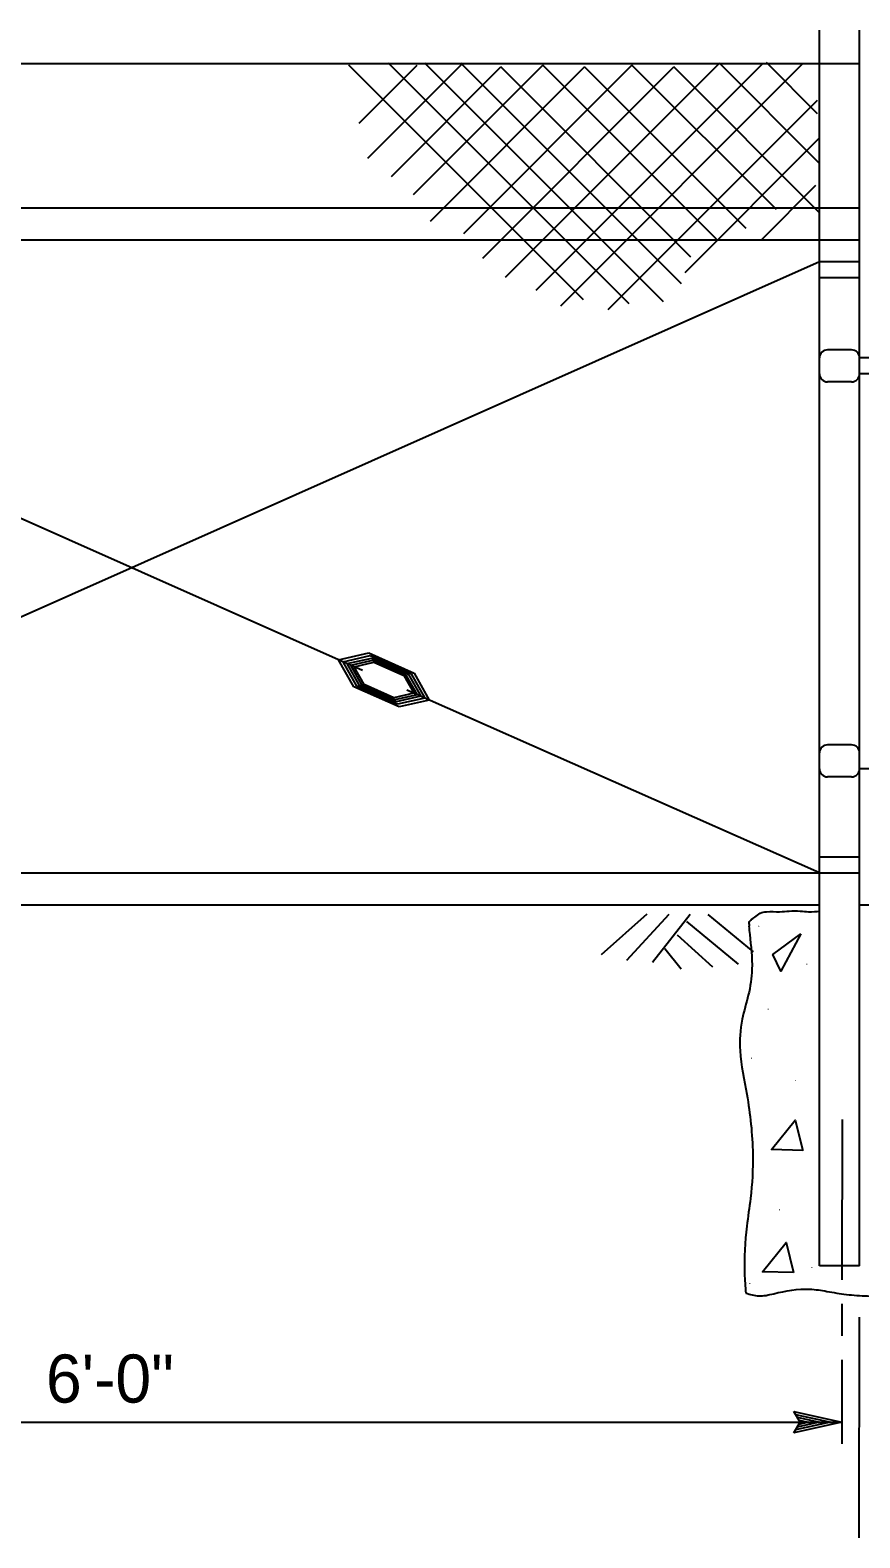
# Model space of a CAD drawing. Extents: x 6710407 to 6714861, y 1868090 to 1871317.
# Drawn here: x 6712491.8 to 6712595.3, y 1870290.8 to 1870479 of the extents above; entities that cross this region are included whole.
import ezdxf

# ---------------------------------------------------------------- set-up
doc = ezdxf.new("R2010")
doc.units = 0
for name, color, linetype in [('G-MARK', 7, 'Continuous'), ('G-TEXT', 7, 'Continuous'), ('Nongeo Data(60)', 7, 'Continuous')]:
    doc.layers.add(name, color=color, linetype=linetype)

msp = doc.modelspace()

# ---------------------------------------------------------------- linework, layer by layer
at = {"layer": 'G-MARK'}
for p, q in [((6712595.26, 1870290.8), (6712595.29, 1870318.33)), ((6712416.19, 1870305.23), (6712593.08, 1870305.23))]:
    msp.add_line(p, q, dxfattribs=at)
for points in [[(6712593.12, 1870343.02), (6712593.1, 1870323.02)], [(6712593.1, 1870320.02), (6712593.09, 1870316.02)], [(6712593.09, 1870313.02), (6712593.08, 1870302.55)]]:
    msp.add_lwpolyline(points, dxfattribs=at)
at = {"layer": 'G-TEXT'}
for p, q in [((6712587.88, 1870305.23), (6712587.08, 1870306.57)), ((6712587.08, 1870306.57), (6712587.08, 1870306.57)), ((6712587.08, 1870306.57), (6712593.08, 1870305.23)), ((6712593.08, 1870305.23), (6712587.08, 1870303.9)), ((6712587.08, 1870303.9), (6712587.88, 1870305.23)), ((6712587.3, 1870306.21), (6712591.7, 1870305.23)), ((6712591.69, 1870305.22), (6712587.32, 1870304.26)), ((6712590.32, 1870305.23), (6712587.49, 1870304.6)), ((6712587.53, 1870305.85), (6712590.32, 1870305.23)), ((6712587.71, 1870305.5), (6712588.94, 1870305.23)), ((6712588.94, 1870305.23), (6712587.73, 1870304.96)), ((6712593.08, 1870305.23), (6712593.08, 1870305.23)), ((6712587.08, 1870303.9), (6712587.08, 1870303.9))]:
    msp.add_line(p, q, dxfattribs=at)
at = {"layer": 'Nongeo Data(60)'}
for p, q in [((6712590.3, 1870392.04), (6712590.3, 1870478.96)), ((6712595.3, 1870392.04), (6712595.3, 1870478.96)), ((6712595.3, 1870474.76), (6712413.47, 1870474.76)), ((6712560.84, 1870445.29), (6712531.53, 1870474.6)), ((6712532.83, 1870467.36), (6712540.07, 1870474.6)), ((6712533.9, 1870462.97), (6712545.77, 1870474.83)), ((6712566.54, 1870444.81), (6712536.51, 1870474.83)), ((6712539.6, 1870458.46), (6712555.74, 1870474.6)), ((6712570.81, 1870445.05), (6712541.02, 1870474.83)), ((6712573.06, 1870447.3), (6712545.53, 1870474.83)), ((6712545.89, 1870453.59), (6712566.89, 1870474.6)), ((6712551.11, 1870448.13), (6712577.81, 1870474.83)), ((6712554.93, 1870446.5), (6712583.26, 1870474.83)), ((6712577.45, 1870452.88), (6712555.74, 1870474.6)), ((6712557.99, 1870444.57), (6712588.25, 1870474.83)), ((6712584.93, 1870456.56), (6712566.89, 1870474.6)), ((6712590.27, 1870462.37), (6712577.81, 1870474.83)), ((6712590.07, 1870468.53), (6712583.67, 1870474.93)), ((6712536.87, 1870460.71), (6712550.52, 1870474.36)), ((6712541.73, 1870455.13), (6712560.96, 1870474.36)), ((6712548.26, 1870450.51), (6712572.11, 1870474.36)), ((6712574.25, 1870450.63), (6712550.52, 1870474.36)), ((6712581.13, 1870454.19), (6712560.96, 1870474.36)), ((6712590.27, 1870456.2), (6712572.11, 1870474.36)), ((6712563.92, 1870444.1), (6712590.06, 1870470.23)), ((6712573.54, 1870448.73), (6712590.31, 1870465.5)), ((6712583.15, 1870452.88), (6712589.86, 1870459.59)), ((6712595.3, 1870456.76), (6712413.3, 1870456.76)), ((6712595.3, 1870452.76), (6712413.3, 1870452.76)), ((6712418.7, 1870450.06), (6712533.24, 1870399.08)), ((6712590.3, 1870450.06), (6712474.34, 1870398.46)), ((6712595.3, 1870450.06), (6712590.3, 1870450.06)), ((6712595.3, 1870448.06), (6712590.3, 1870448.06)), ((6712590.3, 1870439.07), (6712590.3, 1870441.33)), ((6712595.3, 1870439.08), (6712595.3, 1870441.33)), ((6712590.3, 1870433.41), (6712590.3, 1870439.11)), ((6712594.3, 1870439.06), (6712591.3, 1870439.06)), ((6712595.3, 1870433.41), (6712595.3, 1870439.08)), ((6712590.3, 1870436.06), (6712590.3, 1870438.06)), ((6712601.42, 1870438.06), (6712595.3, 1870438.06)), ((6712595.3, 1870436.06), (6712595.3, 1870438.06)), ((6712594.3, 1870435.06), (6712591.3, 1870435.06)), ((6712601.42, 1870436.06), (6712595.3, 1870436.06)), ((6712530.26, 1870400.38), (6712534.03, 1870401.23)), ((6712534.03, 1870401.23), (6712539.69, 1870398.71)), ((6712532.15, 1870397.01), (6712530.26, 1870400.38)), ((6712530.82, 1870400.13), (6712534.22, 1870400.9)), ((6712532.53, 1870397.1), (6712530.82, 1870400.13)), ((6712531.34, 1870399.9), (6712534.39, 1870400.59)), ((6712532.87, 1870397.17), (6712531.34, 1870399.9)), ((6712531.79, 1870399.7), (6712534.54, 1870400.32)), ((6712533.17, 1870397.24), (6712531.79, 1870399.7)), ((6712532.21, 1870399.51), (6712534.68, 1870400.07)), ((6712533.45, 1870397.3), (6712532.21, 1870399.51)), ((6712534.22, 1870400.9), (6712539.32, 1870398.63)), ((6712534.39, 1870400.59), (6712538.98, 1870398.55)), ((6712534.54, 1870400.32), (6712538.67, 1870398.48)), ((6712534.68, 1870400.07), (6712538.4, 1870398.41)), ((6712538.4, 1870398.41), (6712539.64, 1870396.2)), ((6712538.67, 1870398.48), (6712540.05, 1870396.02)), ((6712538.98, 1870398.55), (6712540.51, 1870395.82)), ((6712539.32, 1870398.63), (6712541.02, 1870395.59)), ((6712539.69, 1870398.71), (6712541.58, 1870395.34)), ((6712537.81, 1870394.49), (6712532.15, 1870397.01)), ((6712537.62, 1870394.83), (6712532.53, 1870397.1)), ((6712537.46, 1870395.13), (6712532.87, 1870397.17)), ((6712537.3, 1870395.4), (6712533.17, 1870397.24)), ((6712537.16, 1870395.64), (6712533.45, 1870397.3)), ((6712539.64, 1870396.2), (6712537.16, 1870395.64)), ((6712540.05, 1870396.02), (6712537.3, 1870395.4)), ((6712540.51, 1870395.82), (6712537.46, 1870395.13)), ((6712541.02, 1870395.59), (6712537.62, 1870394.83)), ((6712538.77, 1870396.61), (6712590.31, 1870373.84)), ((6712541.58, 1870395.34), (6712537.81, 1870394.49)), ((6712590.3, 1870389.77), (6712590.3, 1870392.04)), ((6712590.3, 1870384.12), (6712590.3, 1870392.04)), ((6712595.3, 1870389.79), (6712595.3, 1870392.04)), ((6712595.3, 1870384.12), (6712595.3, 1870392.04)), ((6712590.3, 1870384.12), (6712590.3, 1870389.82)), ((6712590.3, 1870386.76), (6712590.3, 1870388.76)), ((6712594.3, 1870389.76), (6712591.3, 1870389.76)), ((6712595.3, 1870384.12), (6712595.3, 1870389.79)), ((6712595.3, 1870386.76), (6712595.3, 1870388.76)), ((6712601.42, 1870386.76), (6712595.3, 1870386.76)), ((6712594.3, 1870385.76), (6712591.3, 1870385.76)), ((6712590.3, 1870324.76), (6712590.3, 1870384.12)), ((6712595.3, 1870324.76), (6712595.3, 1870384.12)), ((6712595.3, 1870375.76), (6712590.3, 1870375.76)), ((6712595.3, 1870373.76), (6712419.94, 1870373.76)), ((6712590.3, 1870369.76), (6712418.3, 1870369.76)), ((6712820.3, 1870369.76), (6712595.3, 1870369.76)), ((6712568.76, 1870368.64), (6712563.06, 1870363.56)), ((6712571.5, 1870368.6), (6712566.21, 1870362.84)), ((6712574.17, 1870368.6), (6712569.47, 1870362.62)), ((6712573.71, 1870367.7), (6712580.15, 1870362.4)), ((6712576.36, 1870368.58), (6712582, 1870363.94)), ((6712572.53, 1870366.05), (6712576.93, 1870362.05)), ((6712570.97, 1870364.34), (6712573.03, 1870361.81)), ((6712595.3, 1870324.76), (6712590.3, 1870324.76)), ((6712595.3, 1870324.76), (6712590.3, 1870324.76)), ((6712595.3, 1870324.76), (6712590.3, 1870324.76))]:
    msp.add_line(p, q, dxfattribs=at)
for points in [[(6712587.97, 1870366.16), (6712585.49, 1870361.5), (6712584.47, 1870363.58)], [(6712588.22, 1870339.15), (6712584.32, 1870339.26), (6712587.27, 1870342.92)], [(6712587.07, 1870323.9), (6712583.17, 1870324.01), (6712586.12, 1870327.67)]]:
    msp.add_lwpolyline(points, close=True, dxfattribs=at)
for centre, start, end in [((6712591.3, 1870438.06), 90, 180), ((6712594.3, 1870438.06), 0, 90), ((6712591.3, 1870436.06), 180, 270), ((6712594.3, 1870436.06), 270, 0), ((6712591.3, 1870388.76), 90, 180), ((6712594.3, 1870388.76), 0, 90), ((6712591.3, 1870386.76), 180, 270), ((6712594.3, 1870386.76), 270, 0)]:
    msp.add_arc(centre, 1, start, end, dxfattribs=at)
for points in [[(6712581.49, 1870367.13), (6712581.53, 1870367.13), (6712581.53, 1870367.47), (6712581.71, 1870367.9), (6712582.22, 1870368.25), (6712582.91, 1870368.76), (6712583.68, 1870368.94), (6712585.32, 1870368.94), (6712586.52, 1870369.02), (6712587.9, 1870369.02), (6712588.93, 1870368.94), (6712590.39, 1870369.02)], [(6712581.49, 1870367.13), (6712581.59, 1870366.09), (6712581.87, 1870361.78), (6712581.41, 1870358.51), (6712580.66, 1870355.51), (6712580.38, 1870351.58), (6712581.22, 1870346.16), (6712581.97, 1870338.68), (6712581.69, 1870333.16), (6712581.22, 1870329.69), (6712580.94, 1870323.8), (6712581.1, 1870321.34)], [(6712581.1, 1870321.34), (6712582.71, 1870320.99), (6712584.59, 1870321.27), (6712589.08, 1870321.84), (6712591.23, 1870321.56), (6712593.66, 1870321.18), (6712596.28, 1870320.99), (6712599.18, 1870320.9), (6712601.89, 1870320.99), (6712603.48, 1870321.18), (6712604.1, 1870321.34)]]:
    msp.add_spline(points, degree=3, dxfattribs=at)

# ---------------------------------------------------------------- texts
for p in [(6712582.66, 1870367.28), (6712588.66, 1870362.55), (6712583.82, 1870356.93), (6712581.77, 1870350.81), (6712587.27, 1870348.01), (6712585.25, 1870331.89), (6712589.28, 1870324.7), (6712581.55, 1870322.7)]:
    msp.add_text('.', height=0.8, rotation=266.9315, dxfattribs=at).set_placement(p)
msp.add_text('6\'-0"', height=6, dxfattribs=at).set_placement((6712493.73, 1870307.68))

doc.saveas('drawing.dxf')
